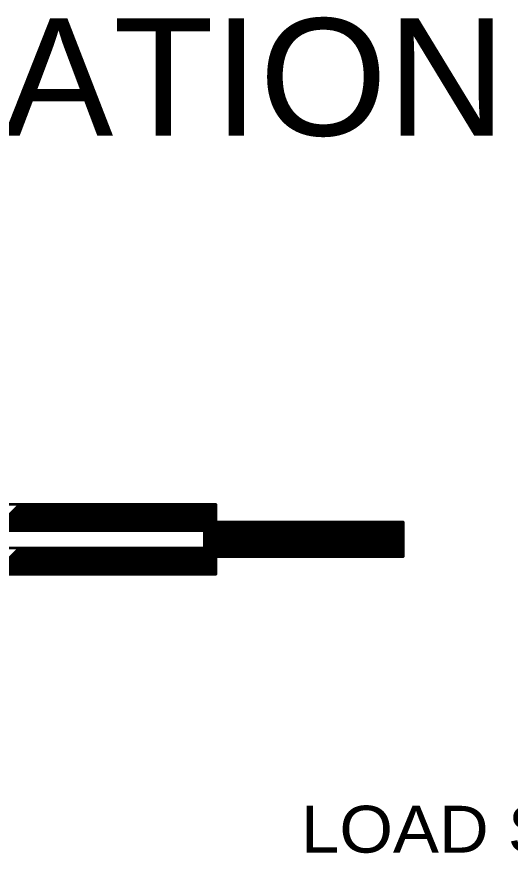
# Model space of a CAD drawing. Extents: x -1 to 679, y 0 to 440.
# Drawn here: x 547.66 to 568.73, y 227.67 to 263.39 of the extents above; entities that cross this region are included whole.
import ezdxf
from ezdxf.enums import TextEntityAlignment as Align

# ---------------------------------------------------------------- set-up
doc = ezdxf.new("R2010")
doc.units = 0
doc.header["$LTSCALE"] = 0.8
doc.layers.add('1', color=7, linetype='Continuous', lineweight=53)

msp = doc.modelspace()

# ---------------------------------------------------------------- linework, layer by layer
at = {"layer": '1'}
for p, q in [((546.6703, 241.4462), (547.7953, 242.5712)), ((546.8117, 241.4462), (547.9367, 242.5712)), ((546.9532, 241.4462), (548.0782, 242.5712)), ((547.0946, 241.4462), (548.2196, 242.5712)), ((547.236, 241.4462), (548.361, 242.5712)), ((547.3774, 241.4462), (548.5024, 242.5712)), ((547.5189, 241.4462), (548.6439, 242.5712)), ((547.6603, 241.4462), (548.7853, 242.5712)), ((547.8017, 241.4462), (548.9267, 242.5712)), ((547.9432, 241.4462), (549.0682, 242.5712)), ((548.0846, 241.4462), (549.2096, 242.5712)), ((548.226, 241.4462), (549.351, 242.5712)), ((548.3674, 241.4462), (549.4924, 242.5712)), ((548.5088, 241.4462), (549.6338, 242.5712)), ((548.6503, 241.4462), (549.7753, 242.5712)), ((548.7917, 241.4462), (549.9167, 242.5712)), ((548.9331, 241.4462), (550.0581, 242.5712)), ((549.0745, 241.4462), (550.1995, 242.5712)), ((549.2159, 241.4462), (550.3409, 242.5712)), ((549.3573, 241.4462), (550.4823, 242.5712)), ((549.4987, 241.4462), (550.6237, 242.5712)), ((549.6402, 241.4462), (550.7652, 242.5712)), ((549.7816, 241.4462), (550.9066, 242.5712)), ((549.9231, 241.4462), (551.0481, 242.5712)), ((550.0645, 241.4462), (551.1895, 242.5712)), ((550.2059, 241.4462), (551.3309, 242.5712)), ((550.3473, 241.4462), (551.4723, 242.5712)), ((550.4887, 241.4462), (551.6137, 242.5712)), ((550.6302, 241.4462), (551.7552, 242.5712)), ((550.7716, 241.4462), (551.8966, 242.5712)), ((550.913, 241.4462), (552.038, 242.5712)), ((551.0544, 241.4462), (552.1794, 242.5712)), ((551.1958, 241.4462), (552.3208, 242.5712)), ((551.3372, 241.4462), (552.4622, 242.5712)), ((551.4787, 241.4462), (552.6037, 242.5712)), ((551.6201, 241.4462), (552.7451, 242.5712)), ((551.7615, 241.4462), (552.8865, 242.5712)), ((551.9029, 241.4462), (553.0279, 242.5712)), ((552.0443, 241.4462), (553.1693, 242.5712)), ((552.1857, 241.4462), (553.3107, 242.5712)), ((552.3272, 241.4462), (553.4522, 242.5712)), ((552.4687, 241.4462), (553.5937, 242.5712)), ((552.6101, 241.4462), (553.7351, 242.5712)), ((552.7515, 241.4462), (553.8765, 242.5712)), ((552.8929, 241.4462), (554.0179, 242.5712)), ((553.0343, 241.4462), (554.1593, 242.5712)), ((553.1757, 241.4462), (554.3007, 242.5712)), ((553.3172, 241.4462), (554.4422, 242.5712)), ((553.4586, 241.4462), (554.5836, 242.5712)), ((553.6, 241.4462), (554.725, 242.5712)), ((553.7414, 241.4462), (554.8664, 242.5712)), ((553.8828, 241.4462), (555.0078, 242.5712)), ((554.0242, 241.4462), (555.1492, 242.5712)), ((554.1657, 241.4462), (555.2907, 242.5712)), ((554.3071, 241.4462), (555.4321, 242.5712)), ((554.4485, 241.4462), (555.5735, 242.5712)), ((554.5899, 241.4462), (555.7149, 242.5712)), ((554.7313, 241.4462), (555.8563, 242.5712)), ((554.8727, 241.4462), (555.9977, 242.5712)), ((555.0142, 241.4462), (556.1392, 242.5712)), ((555.1557, 241.4462), (556.1543, 242.4449)), ((555.2971, 241.4462), (556.1543, 242.3035)), ((555.4385, 241.4462), (556.1543, 242.1621)), ((555.5799, 241.4462), (556.1543, 242.0207)), ((555.6547, 241.3796), (556.1543, 241.8792)), ((555.6547, 241.2382), (556.1543, 241.7378)), ((555.6547, 241.0967), (556.1543, 241.5964)), ((556.1543, 241.7854), (556.1902, 241.8212)), ((556.1543, 241.644), (556.3316, 241.8212)), ((556.1543, 241.5026), (556.473, 241.8212)), ((556.1543, 241.3612), (556.6144, 241.8212)), ((556.1543, 241.2198), (556.7558, 241.8212)), ((556.1543, 241.0783), (556.8972, 241.8212)), ((556.1543, 240.9369), (557.0387, 241.8212)), ((556.1543, 240.7955), (557.1801, 241.8212)), ((556.1543, 240.6541), (557.3215, 241.8212)), ((556.1543, 240.5127), (557.4629, 241.8212)), ((556.1543, 240.3713), (557.6043, 241.8212)), ((557.5991, 240.3212), (556.1543, 241.766)), ((557.4577, 240.3212), (556.1543, 241.6246)), ((557.7405, 240.3212), (556.2405, 241.8212)), ((556.2457, 240.3212), (557.7457, 241.8212)), ((557.8819, 240.3212), (556.3819, 241.8212)), ((556.3872, 240.3212), (557.8872, 241.8212)), ((558.0233, 240.3212), (556.5233, 241.8212)), ((556.5287, 240.3212), (558.0287, 241.8212)), ((558.1648, 240.3212), (556.6648, 241.8212)), ((556.6701, 240.3212), (558.1701, 241.8212)), ((558.3062, 240.3212), (556.8062, 241.8212)), ((556.8115, 240.3212), (558.3115, 241.8212)), ((558.4476, 240.3212), (556.9476, 241.8212)), ((556.9529, 240.3212), (558.4529, 241.8212)), ((558.589, 240.3212), (557.089, 241.8212)), ((557.0943, 240.3212), (558.5943, 241.8212)), ((558.7304, 240.3212), (557.2304, 241.8212)), ((557.2357, 240.3212), (558.7357, 241.8212)), ((558.8718, 240.3212), (557.3718, 241.8212)), ((557.3772, 240.3212), (558.8772, 241.8212)), ((559.0132, 240.3212), (557.5132, 241.8212)), ((557.5186, 240.3212), (559.0186, 241.8212)), ((559.1548, 240.3212), (557.6548, 241.8212)), ((557.66, 240.3212), (559.16, 241.8212)), ((559.2962, 240.3212), (557.7962, 241.8212)), ((557.8014, 240.3212), (559.3014, 241.8212)), ((559.4376, 240.3212), (557.9376, 241.8212)), ((557.9428, 240.3212), (559.4428, 241.8212)), ((559.579, 240.3212), (558.079, 241.8212)), ((558.0842, 240.3212), (559.5842, 241.8212)), ((559.7204, 240.3212), (558.2204, 241.8212)), ((558.2257, 240.3212), (559.7257, 241.8212)), ((559.8618, 240.3212), (558.3618, 241.8212)), ((558.3671, 240.3212), (559.8671, 241.8212)), ((560.0032, 240.3212), (558.5032, 241.8212)), ((558.5085, 240.3212), (560.0085, 241.8212)), ((560.1447, 240.3212), (558.6447, 241.8212)), ((558.6499, 240.3212), (560.1499, 241.8212)), ((560.2861, 240.3212), (558.7861, 241.8212)), ((558.7913, 240.3212), (560.2913, 241.8212)), ((560.4275, 240.3212), (558.9275, 241.8212)), ((558.9327, 240.3212), (560.4327, 241.8212)), ((560.5689, 240.3212), (559.0689, 241.8212)), ((559.0743, 240.3212), (560.5743, 241.8212)), ((560.7103, 240.3212), (559.2103, 241.8212)), ((559.2157, 240.3212), (560.7157, 241.8212)), ((560.8517, 240.3212), (559.3517, 241.8212)), ((559.3571, 240.3212), (560.8571, 241.8212)), ((560.9932, 240.3212), (559.4932, 241.8212)), ((559.4985, 240.3212), (560.9985, 241.8212)), ((561.1346, 240.3212), (559.6346, 241.8212)), ((559.6399, 240.3212), (561.1399, 241.8212)), ((561.276, 240.3212), (559.776, 241.8212)), ((559.7813, 240.3212), (561.2813, 241.8212)), ((561.4174, 240.3212), (559.9174, 241.8212)), ((559.9227, 240.3212), (561.4227, 241.8212)), ((561.5589, 240.3212), (560.0589, 241.8212)), ((560.0642, 240.3212), (561.5642, 241.8212)), ((561.7003, 240.3212), (560.2003, 241.8212)), ((560.2056, 240.3212), (561.7056, 241.8212)), ((561.8417, 240.3212), (560.3417, 241.8212)), ((560.347, 240.3212), (561.847, 241.8212)), ((561.9832, 240.3212), (560.4832, 241.8212)), ((560.4884, 240.3212), (561.9884, 241.8212)), ((562.1246, 240.3212), (560.6246, 241.8212)), ((560.6298, 240.3212), (562.1298, 241.8212)), ((562.266, 240.3212), (560.766, 241.8212)), ((560.7713, 240.3212), (562.2713, 241.8212)), ((562.4074, 240.3212), (560.9074, 241.8212)), ((560.9127, 240.3212), (562.4127, 241.8212)), ((562.5488, 240.3212), (561.0488, 241.8212)), ((561.0541, 240.3212), (562.5541, 241.8212)), ((562.6902, 240.3212), (561.1902, 241.8212)), ((561.1955, 240.3212), (562.6955, 241.8212)), ((562.8317, 240.3212), (561.3317, 241.8212)), ((561.3369, 240.3212), (562.8369, 241.8212)), ((562.9731, 240.3212), (561.4731, 241.8212)), ((561.4784, 240.3212), (562.9784, 241.8212)), ((563.1145, 240.3212), (561.6145, 241.8212)), ((561.6198, 240.3212), (563.1198, 241.8212)), ((563.2559, 240.3212), (561.7559, 241.8212)), ((561.7613, 240.3212), (563.2613, 241.8212)), ((563.3973, 240.3212), (561.8973, 241.8212)), ((561.9027, 240.3212), (563.4027, 241.8212)), ((563.5387, 240.3212), (562.0387, 241.8212)), ((562.0441, 240.3212), (563.5441, 241.8212)), ((563.6802, 240.3212), (562.1802, 241.8212)), ((562.1855, 240.3212), (563.6855, 241.8212)), ((563.8216, 240.3212), (562.3216, 241.8212)), ((562.3269, 240.3212), (563.8269, 241.8212)), ((563.963, 240.3212), (562.463, 241.8212)), ((562.4683, 240.3212), (563.9683, 241.8212)), ((564.1045, 240.3212), (562.6045, 241.8212)), ((562.6097, 240.3212), (564.1097, 241.8212)), ((564.1543, 240.4128), (562.7459, 241.8212)), ((562.7512, 240.3212), (564.1543, 241.7244)), ((564.1543, 240.5542), (562.8873, 241.8212)), ((562.8926, 240.3212), (564.1543, 241.583)), ((564.1543, 240.6957), (563.0287, 241.8212)), ((564.1543, 240.8371), (563.1702, 241.8212)), ((564.1543, 240.9785), (563.3116, 241.8212)), ((564.1543, 241.1199), (563.453, 241.8212)), ((564.1543, 241.2613), (563.5944, 241.8212)), ((564.1543, 241.4027), (563.7358, 241.8212)), ((564.1543, 241.5442), (563.8773, 241.8212)), ((564.1543, 241.6856), (564.0187, 241.8212)), ((554.5534, 239.5712), (556.1543, 241.1722)), ((555.6547, 240.9553), (556.1543, 241.455)), ((555.6547, 240.8139), (556.1543, 241.3136)), ((557.3162, 240.3212), (556.1543, 241.4832)), ((557.1748, 240.3212), (556.1543, 241.3417)), ((557.0334, 240.3212), (556.1543, 241.2003)), ((563.034, 240.3212), (564.1543, 241.4416)), ((563.1754, 240.3212), (564.1543, 241.3002)), ((563.3168, 240.3212), (564.1543, 241.1587)), ((554.6948, 239.5712), (556.1543, 241.0307)), ((554.8362, 239.5712), (556.1543, 240.8893)), ((556.892, 240.3212), (556.1543, 241.0589)), ((556.7506, 240.3212), (556.1543, 240.9175)), ((563.4583, 240.3212), (564.1543, 241.0173)), ((563.5997, 240.3212), (564.1543, 240.8759)), ((546.6338, 239.5712), (547.7588, 240.6962)), ((546.7753, 239.5712), (547.9003, 240.6962)), ((546.9167, 239.5712), (548.0417, 240.6962)), ((547.0581, 239.5712), (548.1831, 240.6962)), ((547.1995, 239.5712), (548.3245, 240.6962)), ((547.3409, 239.5712), (548.4659, 240.6962)), ((547.4823, 239.5712), (548.6073, 240.6962)), ((547.6237, 239.5712), (548.7487, 240.6962)), ((547.7652, 239.5712), (548.8902, 240.6962)), ((547.9066, 239.5712), (549.0316, 240.6962)), ((548.0481, 239.5712), (549.1731, 240.6962)), ((548.1895, 239.5712), (549.3145, 240.6962)), ((548.3309, 239.5712), (549.4559, 240.6962)), ((548.4723, 239.5712), (549.5973, 240.6962)), ((548.6137, 239.5712), (549.7387, 240.6962)), ((548.7552, 239.5712), (549.8802, 240.6962)), ((548.8966, 239.5712), (550.0216, 240.6962)), ((549.038, 239.5712), (550.163, 240.6962)), ((549.1794, 239.5712), (550.3044, 240.6962)), ((549.3208, 239.5712), (550.4458, 240.6962)), ((549.4622, 239.5712), (550.5872, 240.6962)), ((549.6037, 239.5712), (550.7287, 240.6962)), ((549.7451, 239.5712), (550.8701, 240.6962)), ((549.8865, 239.5712), (551.0115, 240.6962)), ((550.0279, 239.5712), (551.1529, 240.6962)), ((550.1693, 239.5712), (551.2943, 240.6962)), ((550.3107, 239.5712), (551.4357, 240.6962)), ((550.4522, 239.5712), (551.5772, 240.6962)), ((550.5937, 239.5712), (551.7187, 240.6962)), ((550.7351, 239.5712), (551.8601, 240.6962)), ((550.8765, 239.5712), (552.0015, 240.6962)), ((551.0179, 239.5712), (552.1429, 240.6962)), ((551.1593, 239.5712), (552.2843, 240.6962)), ((551.3007, 239.5712), (552.4257, 240.6962)), ((551.4422, 239.5712), (552.5672, 240.6962)), ((551.5836, 239.5712), (552.7086, 240.6962)), ((551.725, 239.5712), (552.85, 240.6962)), ((551.8664, 239.5712), (552.9914, 240.6962)), ((552.0078, 239.5712), (553.1328, 240.6962)), ((552.1492, 239.5712), (553.2742, 240.6962)), ((552.2907, 239.5712), (553.4157, 240.6962)), ((552.4321, 239.5712), (553.5571, 240.6962)), ((552.5735, 239.5712), (553.6985, 240.6962)), ((552.7149, 239.5712), (553.8399, 240.6962)), ((552.8563, 239.5712), (553.9813, 240.6962)), ((552.9977, 239.5712), (554.1227, 240.6962)), ((553.1392, 239.5712), (554.2642, 240.6962)), ((553.2807, 239.5712), (554.4057, 240.6962)), ((553.4221, 239.5712), (554.5471, 240.6962)), ((553.5635, 239.5712), (554.6885, 240.6962)), ((553.7049, 239.5712), (554.8299, 240.6962)), ((553.8463, 239.5712), (554.9713, 240.6962)), ((553.9878, 239.5712), (555.1128, 240.6962)), ((554.1292, 239.5712), (555.2542, 240.6962)), ((554.2706, 239.5712), (555.3956, 240.6962)), ((554.412, 239.5712), (555.537, 240.6962)), ((554.9777, 239.5712), (556.1543, 240.7479)), ((555.1191, 239.5712), (556.1543, 240.6065)), ((555.2605, 239.5712), (556.1543, 240.4651)), ((556.6092, 240.3212), (556.1543, 240.7761)), ((556.4677, 240.3212), (556.1543, 240.6346)), ((556.3262, 240.3212), (556.1543, 240.4932)), ((563.7411, 240.3212), (564.1543, 240.7345)), ((563.8825, 240.3212), (564.1543, 240.5931)), ((564.024, 240.3212), (564.1543, 240.4516)), ((555.4019, 239.5712), (556.1543, 240.3237)), ((555.5433, 239.5712), (556.1543, 240.1822)), ((556.1848, 240.3212), (556.1543, 240.3517)), ((555.6848, 239.5712), (556.1543, 240.0408)), ((555.8262, 239.5712), (556.1543, 239.8993)), ((555.9677, 239.5712), (556.1543, 239.7579)), ((556.1091, 239.5712), (556.1543, 239.6165))]:
    msp.add_line(p, q, dxfattribs=at)
for points in [[(525.9137, 243.0494), (525.9137, 244.2994), (528.6543, 243.3212), (538.6543, 243.3212), (539.1543, 242.5712), (546.1543, 242.5712), (556.1543, 242.5712), (556.1543, 239.5712), (546.1543, 239.5712), (539.1543, 239.5712), (538.6543, 238.8212), (528.6543, 238.8212), (525.9137, 237.8431), (525.9137, 239.0931)], [(536.6637, 240.6962), (536.6637, 241.4462), (555.6547, 241.4462), (555.6547, 240.6962)]]:
    msp.add_lwpolyline(points, close=True, dxfattribs=at)
for points in [[(556.1543, 239.5712), (556.1543, 242.5712), (556.1543, 241.8212)], [(556.1543, 241.8212), (564.1543, 241.8212), (564.1543, 240.3212), (556.1543, 240.3212)]]:
    msp.add_lwpolyline(points, dxfattribs=at)

# ---------------------------------------------------------------- texts
at = {"layer": '1', "width": 1.05}
msp.add_text('INSTALLATION', height=5, dxfattribs=at).set_placement((543.5785, 258.319), align=Align.CENTER)
at = {"layer": '1', "width": 1.1}
msp.add_text('LOAD SIDE', height=2, dxfattribs=at).set_placement((559.798, 227.6958))

doc.saveas('drawing.dxf')
